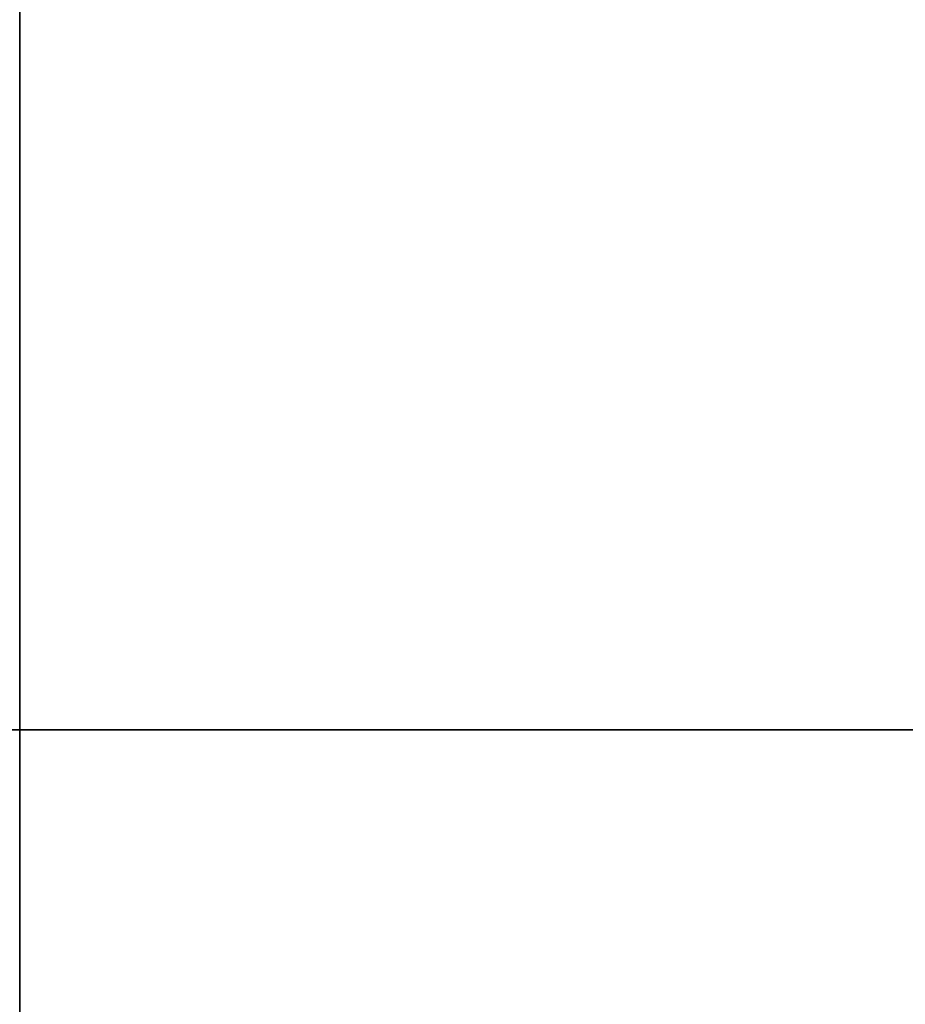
# Model space of a CAD drawing. Header units: millimetres. Extents: x -603 to 3703, y -115 to 249.
# Tile 715 of 1056: x 2487 to 2489.75, y -14.15 to -11.09. Entities that reach past the tile are written whole.
import ezdxf

# ---------------------------------------------------------------- set-up
doc = ezdxf.new("R2010")
doc.units = ezdxf.units.MM
doc.layers.add('151', color=7, linetype='Continuous', true_color=0xffffff)

# ---------------------------------------------------------------- blocks, each defined once
blk = doc.blocks.new('UG_SURFACE_003')
at = {"layer": '151', "color": 252, "linetype": 'Continuous', "lineweight": 35}
for points in [[(3703.0001, -13.3, 2212.25), (3703.0001, 230.4, 2212.25), (2296.9999, 230.4, 2212.25), (2296.9999, -13.3, 2212.25)], [(2447, -13.3, 2062.2499), (2447, 230.4, 2062.2499), (3553, 230.4, 2062.2499), (3553, -13.3, 2062.2499)], [(3703.0001, -13.3, 2212.25), (2296.9999, -13.3, 2212.25), (2447, -13.3, 2062.2499), (3553, -13.3, 2062.2499)]]:
    blk.add_3dface(points, dxfattribs=at)
blk = doc.blocks.new('UG_SURFACE_230')
at = {"layer": '151', "color": 252, "linetype": 'Continuous', "lineweight": 35}
for points in [[(2485.5001, -30.22, 2021.75), (3514.4999, -30.22, 2021.75), (3514.4999, 62.62, 2021.75), (2485.5001, 62.62, 2021.75)], [(2487, -30.22, 2020.2501), (2487, 62.62, 2020.2501), (3513, 62.62, 2020.2501), (3513, -30.22, 2020.2501)], [(2431.9999, -13.3, 2075.2499), (3568.0001, -13.3, 2075.2499), (3566.4999, -13.3, 2073.75), (2433.5001, -13.3, 2073.75)], [(2431.9999, -13.3, 2075.2499), (2431.9999, -30.22, 2075.2499), (3568.0001, -30.22, 2075.2499), (3568.0001, -13.3, 2075.2499)], [(2433.5001, -13.3, 2073.75), (3566.4999, -13.3, 2073.75), (3566.4999, -30.22, 2073.75), (2433.5001, -30.22, 2073.75)]]:
    blk.add_3dface(points, dxfattribs=at)

msp = doc.modelspace()

# ---------------------------------------------------------------- linework, layer by layer
at = {"layer": '151', "color": 252, "linetype": 'Continuous', "lineweight": -3, "true_color": 0x939598}
for p, q in [((2487, -30.22, 2020.25), (2487, 62.62, 2020.25)), ((2487, -30.22, 2020.25), (2487, 62.62, 2020.25)), ((2487, 62.62, -7.75), (2487, -30.22, -7.75)), ((2487, -30.22, 2020.25), (2487, 62.62, 2020.25)), ((2487, 62.62, -7.75), (2487, -30.22, -7.75)), ((2297, -13.3, 2212.25), (3703, -13.3, 2212.25)), ((3568, -13.3, 2075.25), (2432, -13.3, 2075.25)), ((3566.5, -13.3, 2073.75), (2433.5, -13.3, 2073.75)), ((3553, -13.3, 2062.25), (2447, -13.3, 2062.25))]:
    msp.add_line(p, q, dxfattribs=at)

# ---------------------------------------------------------------- block references
for name in ['UG_SURFACE_003', 'UG_SURFACE_230']:
    msp.add_blockref(name, (0, 0), dxfattribs=at)

doc.saveas('drawing.dxf')
